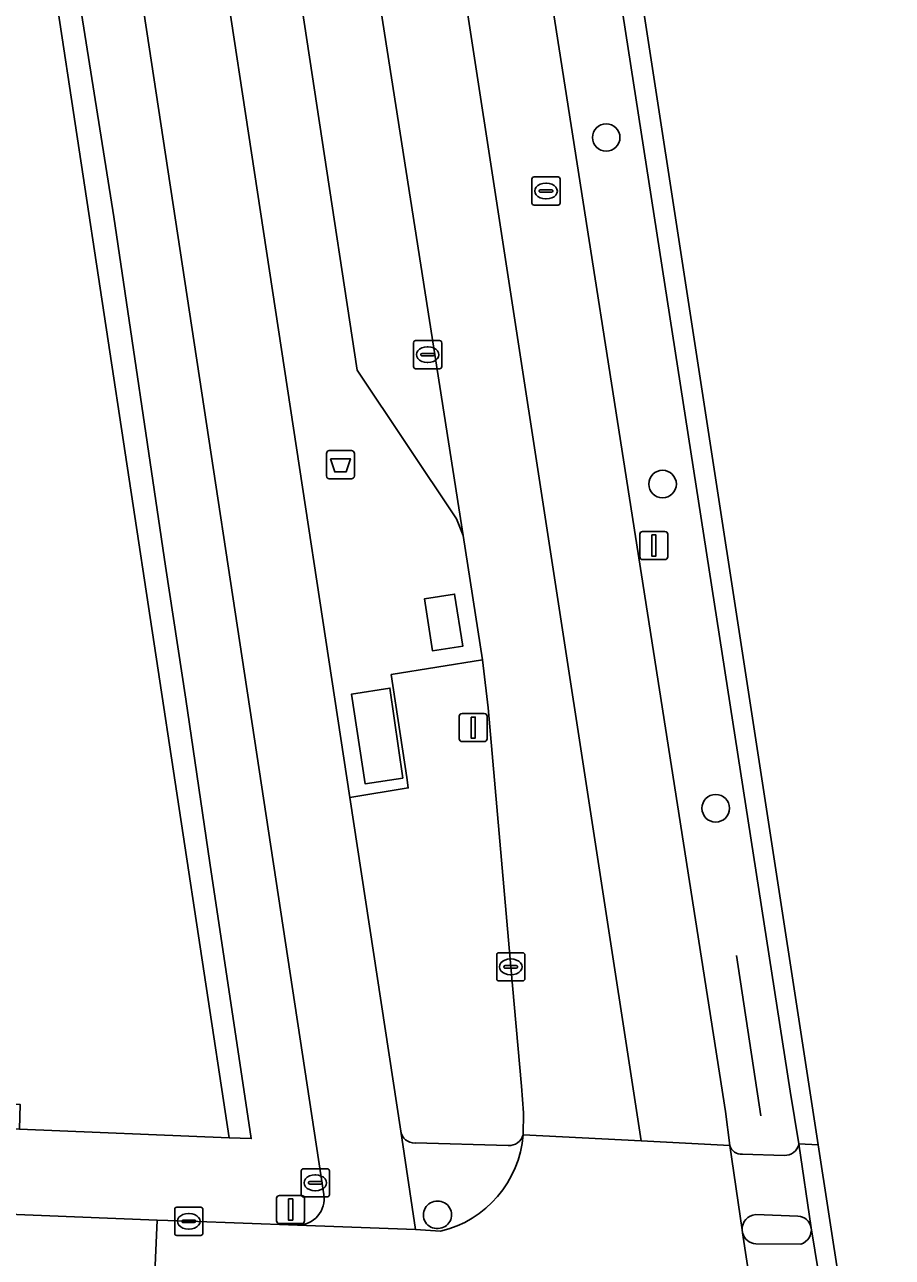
# Model space of a CAD drawing. Extents: x 160077 to 160948, y 386481 to 387498.
# Drawn here: x 160901.51 to 160932.32, y 386602.98 to 386646.76 of the extents above; entities that cross this region are included whole.
import ezdxf

# ---------------------------------------------------------------- set-up
doc = ezdxf.new("R2010")
doc.units = 0
for name, color, linetype in [('IMGEO_Afvalbak', 7, 'Continuous'), ('IMGEO_Berm_groen', 7, 'Continuous'), ('IMGEO_Boom', 7, 'Continuous'), ('IMGEO_Brandkraan', 7, 'Continuous'), ('IMGEO_Fietspad_gesloten', 7, 'Continuous'), ('IMGEO_Fietspad_open', 7, 'Continuous'), ('IMGEO_Groenvoorziening', 7, 'Continuous'), ('IMGEO_Haag', 7, 'Continuous'), ('IMGEO_Hek', 7, 'Continuous'), ('IMGEO_Kolk', 7, 'Continuous'), ('IMGEO_Lichtmast', 7, 'Continuous'), ('IMGEO_Rijbaan_lokaal_gesloten', 7, 'Continuous'), ('IMGEO_Rijbaan_lokaal_open', 7, 'Continuous'), ('IMGEO_Rioolput', 7, 'Continuous'), ('IMGEO_Verkeersbordpaal', 7, 'Continuous'), ('IMGEO_Verkeerseiland_open', 7, 'Continuous'), ('IMGEO_Voetpad_gesloten', 7, 'Continuous'), ('IMGEO_Voetpad_open', 7, 'Continuous')]:
    doc.layers.add(name, color=color, linetype=linetype)

msp = doc.modelspace()

# ---------------------------------------------------------------- linework, layer by layer
at = {"layer": 'IMGEO_Afvalbak'}
for p, q in [((160912.227, 386630.729), (160912.227, 386631.529)), ((160912.227, 386631.529), (160912.227, 386630.729)), ((160912.327, 386631.629), (160913.117, 386631.629)), ((160913.117, 386631.629), (160912.327, 386631.629)), ((160913.217, 386631.529), (160913.217, 386630.729)), ((160913.217, 386630.729), (160913.217, 386631.529)), ((160913.117, 386630.629), (160912.327, 386630.629)), ((160912.327, 386630.629), (160913.117, 386630.629))]:
    msp.add_line(p, q, dxfattribs=at)
msp.add_lwpolyline([(160912.37, 386631.343), (160913.074, 386631.343), (160912.925, 386630.873), (160912.519, 386630.873), (160912.37, 386631.343)], dxfattribs=at)
for centre, start, end in [((160912.327, 386631.529), 90, 180), ((160912.327, 386631.529), 90, 180), ((160913.117, 386631.529), 0, 90), ((160913.117, 386631.529), 360, 90), ((160912.327, 386630.729), 180, 270), ((160912.327, 386630.729), 180, 270), ((160913.117, 386630.729), 270, 0), ((160913.117, 386630.729), 270, 0)]:
    msp.add_arc(centre, 0.1, start, end, dxfattribs=at)
at = {"layer": 'IMGEO_Berm_groen'}
for points in [[(160919.87, 386665.664), (160913.686, 386705.403), (160912.703, 386711.723), (160910.272, 386711.332), (160911.241, 386705.121), (160917.504, 386664.971), (160926.397, 386608.154), (160926.545, 386606.95)], [(160928.998, 386607.004), (160928.692, 386608.878), (160919.87, 386665.664)], [(160917.972, 386622.499), (160917.795, 386623.999), (160917.763, 386624.203), (160914.524, 386623.674), (160915.074, 386620.023), (160915.131, 386619.648), (160913.058, 386619.308), (160914.862, 386607.455)], [(160919.209, 386607.333), (160919.217, 386608.112), (160919.147, 386609.053), (160918.77, 386613.294), (160917.972, 386622.499)], [(160915.37, 386607.038), (160918.678, 386606.946)], [(160926.994, 386606.641), (160928.474, 386606.594)]]:
    msp.add_lwpolyline(points, dxfattribs=at)
for centre, radius, start, end in [((160915.355, 386607.537), 0.5, 189.4838, 271.7534), ((160918.707, 386607.464), 0.519, 266.7861, 345.384), ((160926.961, 386607.073), 0.433, 196.509, 274.4198), ((160928.488, 386607.116), 0.522, 268.4826, 347.5997)]:
    msp.add_arc(centre, radius, start, end, dxfattribs=at)
at = {"layer": 'IMGEO_Boom'}
for centre in [(160922.158, 386642.75), (160924.159, 386630.442), (160926.045, 386618.926)]:
    msp.add_circle(centre, 0.489, dxfattribs=at)
at = {"layer": 'IMGEO_Brandkraan'}
for p, q in [((160911.331, 386605.198), (160911.331, 386606.05)), ((160911.406, 386606.124), (160912.258, 386606.124)), ((160911.819, 386605.904), (160911.844, 386605.904)), ((160912.332, 386606.05), (160912.332, 386605.198)), ((160911.59, 386605.618), (160911.59, 386605.63)), ((160912.028, 386605.581), (160911.63, 386605.581)), ((160911.633, 386605.667), (160912.031, 386605.667)), ((160912.074, 386605.63), (160912.074, 386605.618)), ((160912.258, 386605.124), (160911.406, 386605.124)), ((160911.842, 386605.344), (160911.817, 386605.344))]:
    msp.add_line(p, q, dxfattribs=at)
for points in [[(160911.331, 386605.198), (160911.331, 386606.05)], [(160911.406, 386606.124), (160912.258, 386606.124)], [(160912.332, 386606.05), (160912.332, 386605.198)], [(160912.258, 386605.124), (160911.406, 386605.124)]]:
    msp.add_lwpolyline(points, dxfattribs=at)
for centre, radius, start, end in [((160911.408, 386606.048), 0.0765, 91.552, 178.448), ((160911.408, 386606.048), 0.0765, 91.552, 178.448), ((160912.256, 386606.048), 0.0765, 1.552, 88.448), ((160912.256, 386606.048), 0.0765, 1.552, 88.448), ((160911.63, 386605.627), 0.0403, 85.8775, 175.7526), ((160911.627, 386605.617), 0.0366, 178.938, 274.7102), ((160912.031, 386605.624), 0.043, 264.8664, 352.4533), ((160912.035, 386605.629), 0.0386, 1.7309, 96.639), ((160911.408, 386605.2), 0.0765, 181.552, 268.448), ((160911.408, 386605.2), 0.0765, 181.552, 268.448), ((160912.256, 386605.2), 0.0765, 271.552, 358.448), ((160912.256, 386605.2), 0.0765, 271.552, 358.448)]:
    msp.add_arc(centre, radius, start, end, dxfattribs=at)
for centre, major_axis, ratio, start_param, end_param in [((160911.818, 386605.624), (-0.387, 0.002), 0.722429, 4.712389, 7.853982), ((160911.843, 386605.624), (-0.39, 0.002), 0.717154, 1.570796, 4.712389)]:
    msp.add_ellipse(centre, major_axis=major_axis, ratio=ratio, start_param=start_param, end_param=end_param, dxfattribs=at)
at = {"layer": 'IMGEO_Fietspad_gesloten'}
for points in [[(160911.196, 386604.117), (160915.382, 386603.966), (160914.862, 386607.455), (160913.058, 386619.308), (160907.782, 386653.935)], [(160904.9, 386652.737), (160912.132, 386605.21)]]:
    msp.add_lwpolyline(points, dxfattribs=at)
msp.add_arc((160911.2, 386605.061), 0.944, 269.7765, 9.0727, dxfattribs=at)
at = {"layer": 'IMGEO_Fietspad_open'}
for points in [[(160927, 386603.842), (160927.431, 386600.982)], [(160929.911, 386601.003), (160929.816, 386601.715), (160929.44, 386604.03)], [(160929.073, 386603.442), (160927.471, 386603.452)]]:
    msp.add_lwpolyline(points, dxfattribs=at)
for centre, radius, start, end in [((160927.507, 386603.975), 0.524, 194.6958, 266.0529), ((160928.886, 386603.967), 0.557, 289.5847, 6.4747)]:
    msp.add_arc(centre, radius, start, end, dxfattribs=at)
at = {"layer": 'IMGEO_Groenvoorziening'}
for points in [[(160896.449, 386696.733), (160888.959, 386695.352), (160885.28, 386608.177), (160891.657, 386607.918), (160891.698, 386608.749), (160896.742, 386608.572), (160901.347, 386608.411), (160901.328, 386607.526), (160908.775, 386607.224), (160901.675, 386654.025)], [(160901.675, 386654.025), (160908.775, 386607.224), (160909.556, 386607.193), (160908.087, 386616.994), (160907.234, 386622.802), (160906.511, 386627.528), (160904.677, 386639.938), (160902.578, 386653.126)]]:
    msp.add_lwpolyline(points, dxfattribs=at)
at = {"layer": 'IMGEO_Haag'}
msp.add_lwpolyline([(160901.675, 386654.025), (160908.775, 386607.224), (160909.556, 386607.193), (160908.087, 386616.994), (160907.234, 386622.802), (160906.511, 386627.528), (160904.677, 386639.938), (160902.578, 386653.126)], dxfattribs=at)
at = {"layer": 'IMGEO_Hek'}
msp.add_lwpolyline([(160927.647, 386607.998), (160926.788, 386613.695)], dxfattribs=at)
at = {"layer": 'IMGEO_Kolk'}
for p, q in [((160915.318, 386634.611), (160915.318, 386635.463)), ((160915.393, 386635.537), (160916.245, 386635.537)), ((160915.806, 386635.317), (160915.831, 386635.317)), ((160916.319, 386635.463), (160916.319, 386634.611)), ((160915.577, 386635.031), (160915.577, 386635.043)), ((160916.015, 386634.994), (160915.617, 386634.994)), ((160915.62, 386635.08), (160916.018, 386635.08)), ((160915.829, 386634.757), (160915.804, 386634.757)), ((160916.061, 386635.043), (160916.061, 386635.031)), ((160916.245, 386634.537), (160915.393, 386634.537)), ((160918.269, 386612.868), (160918.269, 386613.72)), ((160918.344, 386613.794), (160919.196, 386613.794)), ((160919.27, 386613.72), (160919.27, 386612.868)), ((160918.528, 386613.288), (160918.528, 386613.3)), ((160918.571, 386613.337), (160918.969, 386613.337)), ((160918.757, 386613.574), (160918.782, 386613.574)), ((160919.012, 386613.3), (160919.012, 386613.288)), ((160918.966, 386613.251), (160918.568, 386613.251)), ((160918.78, 386613.014), (160918.755, 386613.014)), ((160919.196, 386612.794), (160918.344, 386612.794)), ((160906.837, 386603.831), (160906.837, 386604.683)), ((160906.912, 386604.757), (160907.764, 386604.757)), ((160907.325, 386604.537), (160907.35, 386604.537)), ((160907.838, 386604.683), (160907.838, 386603.831)), ((160907.096, 386604.251), (160907.096, 386604.263)), ((160907.534, 386604.214), (160907.136, 386604.214)), ((160907.139, 386604.3), (160907.537, 386604.3)), ((160907.58, 386604.263), (160907.58, 386604.251)), ((160907.764, 386603.757), (160906.912, 386603.757)), ((160907.348, 386603.977), (160907.323, 386603.977))]:
    msp.add_line(p, q, dxfattribs=at)
for points in [[(160915.318, 386634.611), (160915.318, 386635.463)], [(160915.393, 386635.537), (160916.245, 386635.537)], [(160916.319, 386635.463), (160916.319, 386634.611)], [(160916.245, 386634.537), (160915.393, 386634.537)], [(160918.269, 386612.868), (160918.269, 386613.72)], [(160918.344, 386613.794), (160919.196, 386613.794)], [(160919.27, 386613.72), (160919.27, 386612.868)], [(160919.196, 386612.794), (160918.344, 386612.794)], [(160906.837, 386603.831), (160906.837, 386604.683)], [(160906.912, 386604.757), (160907.764, 386604.757)], [(160907.838, 386604.683), (160907.838, 386603.831)], [(160907.764, 386603.757), (160906.912, 386603.757)]]:
    msp.add_lwpolyline(points, dxfattribs=at)
for centre, radius, start, end in [((160915.395, 386635.461), 0.0765, 91.552, 178.448), ((160915.395, 386635.461), 0.0765, 91.552, 178.448), ((160916.243, 386635.461), 0.0765, 1.552, 88.448), ((160916.243, 386635.461), 0.0765, 1.552, 88.448), ((160915.617, 386635.04), 0.0403, 85.8775, 175.7526), ((160915.614, 386635.03), 0.0366, 178.938, 274.7102), ((160916.018, 386635.037), 0.043, 264.8664, 352.4533), ((160916.022, 386635.042), 0.0386, 1.7309, 96.639), ((160915.395, 386634.613), 0.0765, 181.552, 268.448), ((160915.395, 386634.613), 0.0765, 181.552, 268.448), ((160916.243, 386634.613), 0.0765, 271.552, 358.448), ((160916.243, 386634.613), 0.0765, 271.552, 358.448), ((160918.346, 386613.718), 0.0765, 91.552, 178.448), ((160918.346, 386613.718), 0.0765, 91.552, 178.448), ((160919.194, 386613.718), 0.0765, 1.552, 88.448), ((160919.194, 386613.718), 0.0765, 1.552, 88.448), ((160918.568, 386613.297), 0.0403, 85.8775, 175.7526), ((160918.565, 386613.287), 0.0366, 178.938, 274.7102), ((160918.969, 386613.294), 0.043, 264.8664, 352.4533), ((160918.973, 386613.299), 0.0386, 1.7309, 96.639), ((160918.346, 386612.87), 0.0765, 181.552, 268.448), ((160918.346, 386612.87), 0.0765, 181.552, 268.448), ((160919.194, 386612.87), 0.0765, 271.552, 358.448), ((160919.194, 386612.87), 0.0765, 271.552, 358.448), ((160906.914, 386604.681), 0.0765, 91.552, 178.448), ((160906.914, 386604.681), 0.0765, 91.552, 178.448), ((160907.762, 386604.681), 0.0765, 1.552, 88.448), ((160907.762, 386604.681), 0.0765, 1.552, 88.448), ((160907.136, 386604.26), 0.0403, 85.8775, 175.7526), ((160907.133, 386604.25), 0.0366, 178.938, 274.7102), ((160907.537, 386604.257), 0.043, 264.8664, 352.4533), ((160907.541, 386604.262), 0.0386, 1.7309, 96.639), ((160906.914, 386603.833), 0.0765, 181.552, 268.448), ((160906.914, 386603.833), 0.0765, 181.552, 268.448), ((160907.762, 386603.833), 0.0765, 271.552, 358.448), ((160907.762, 386603.833), 0.0765, 271.552, 358.448)]:
    msp.add_arc(centre, radius, start, end, dxfattribs=at)
for centre, major_axis, ratio, start_param, end_param in [((160915.805, 386635.037), (-0.387, 0.002), 0.722429, 4.712389, 7.853982), ((160915.83, 386635.037), (-0.39, 0.002), 0.717154, 1.570796, 4.712389), ((160918.756, 386613.294), (-0.387, 0.002), 0.722429, 4.712389, 7.853982), ((160918.781, 386613.294), (-0.39, 0.002), 0.717154, 1.570796, 4.712389), ((160907.324, 386604.257), (-0.387, 0.002), 0.722429, 4.712389, 7.853982), ((160907.349, 386604.257), (-0.39, 0.002), 0.717154, 1.570796, 4.712389)]:
    msp.add_ellipse(centre, major_axis=major_axis, ratio=ratio, start_param=start_param, end_param=end_param, dxfattribs=at)
at = {"layer": 'IMGEO_Lichtmast'}
for p, q in [((160916.94, 386621.392), (160916.94, 386622.192)), ((160916.94, 386622.192), (160916.94, 386621.392)), ((160917.04, 386622.292), (160917.83, 386622.292)), ((160917.83, 386622.292), (160917.04, 386622.292)), ((160917.93, 386622.192), (160917.93, 386621.392)), ((160917.93, 386621.392), (160917.93, 386622.192)), ((160917.83, 386621.292), (160917.04, 386621.292)), ((160917.04, 386621.292), (160917.83, 386621.292)), ((160910.458, 386604.274), (160910.458, 386605.074)), ((160910.458, 386605.074), (160910.458, 386604.274)), ((160910.558, 386605.174), (160911.348, 386605.174)), ((160911.348, 386605.174), (160910.558, 386605.174)), ((160911.448, 386605.074), (160911.448, 386604.274)), ((160911.448, 386604.274), (160911.448, 386605.074)), ((160911.348, 386604.174), (160910.558, 386604.174)), ((160910.558, 386604.174), (160911.348, 386604.174))]:
    msp.add_line(p, q, dxfattribs=at)
for points in [[(160917.36, 386622.167), (160917.51, 386622.167), (160917.51, 386621.417), (160917.36, 386621.417), (160917.36, 386622.167)], [(160910.878, 386605.049), (160911.028, 386605.049), (160911.028, 386604.299), (160910.878, 386604.299), (160910.878, 386605.049)]]:
    msp.add_lwpolyline(points, dxfattribs=at)
for centre, start, end in [((160917.04, 386622.192), 90, 180), ((160917.04, 386622.192), 90, 180), ((160917.83, 386622.192), 0, 90), ((160917.83, 386622.192), 360, 90), ((160917.04, 386621.392), 180, 270), ((160917.04, 386621.392), 180, 270), ((160917.83, 386621.392), 270, 0), ((160917.83, 386621.392), 270, 0), ((160910.558, 386605.074), 90, 180), ((160910.558, 386605.074), 90, 180), ((160911.348, 386605.074), 0, 90), ((160911.348, 386605.074), 360, 90), ((160910.558, 386604.274), 180, 270), ((160910.558, 386604.274), 180, 270), ((160911.348, 386604.274), 270, 0), ((160911.348, 386604.274), 270, 0)]:
    msp.add_arc(centre, 0.1, start, end, dxfattribs=at)
at = {"layer": 'IMGEO_Rijbaan_lokaal_gesloten'}
for points in [[(160929.683, 386606.968), (160914.518, 386705.52), (160913.686, 386705.403), (160919.87, 386665.664), (160928.692, 386608.878), (160928.998, 386607.004)], [(160911.241, 386705.121), (160908.255, 386704.721), (160915.415, 386659.038), (160923.401, 386607.114), (160926.545, 386606.95), (160926.397, 386608.154), (160917.504, 386664.971)], [(160908.255, 386704.721), (160905.269, 386704.322), (160906.216, 386698.255), (160908.823, 386681.535), (160909.078, 386680.121), (160913.334, 386652.515), (160917.077, 386628.612), (160917.763, 386624.203), (160917.795, 386623.999), (160917.972, 386622.499), (160918.77, 386613.294), (160919.147, 386609.053), (160919.217, 386608.112), (160919.209, 386607.333), (160923.401, 386607.114), (160915.415, 386659.038)], [(160917.077, 386628.612), (160913.334, 386652.515), (160910.636, 386652.071), (160913.315, 386634.483), (160916.847, 386629.204)], [(160932.317, 386589.851), (160929.683, 386606.968), (160928.998, 386607.004), (160929.44, 386604.03), (160929.816, 386601.715), (160929.911, 386601.003), (160930.242, 386598.921), (160930.681, 386595.983), (160931.021, 386593.757), (160931.627, 386589.902)]]:
    msp.add_lwpolyline(points, close=True, dxfattribs=at)
for points in [[(160927.431, 386600.982), (160927, 386603.842), (160926.983, 386603.956), (160926.545, 386606.95), (160923.401, 386607.114), (160919.209, 386607.333)], [(160916.276, 386603.905), (160915.382, 386603.966), (160911.196, 386604.117), (160907.338, 386604.257), (160906.211, 386604.302), (160905.909, 386597.353), (160907.189, 386597.304), (160911.656, 386597.119), (160916.947, 386596.921), (160917.531, 386596.869)]]:
    msp.add_lwpolyline(points, dxfattribs=at)
msp.add_arc((160915.406, 386607.618), 3.814, 283.185, 355.7144, dxfattribs=at)
at = {"layer": 'IMGEO_Rijbaan_lokaal_open'}
msp.add_lwpolyline([(160905.909, 386597.353), (160906.211, 386604.302), (160896.526, 386604.689), (160885.804, 386605.118), (160884.603, 386605.153), (160880.651, 386605.369), (160869.754, 386605.965), (160863.072, 386606.202), (160860.663, 386606.322), (160853.491, 386606.618), (160850.734, 386606.742), (160845.36, 386606.927), (160841.564, 386607.099), (160835.438, 386607.363), (160831.595, 386607.514), (160828.97, 386607.637), (160823.83, 386607.839), (160822.892, 386607.876), (160822.959, 386607.692), (160804.88, 386610.547)], dxfattribs=at)
at = {"layer": 'IMGEO_Rioolput'}
for p, q in [((160919.596, 386641.348), (160920.448, 386641.348)), ((160919.521, 386640.422), (160919.521, 386641.274)), ((160919.78, 386640.842), (160919.78, 386640.854)), ((160919.823, 386640.891), (160920.221, 386640.891)), ((160920.009, 386641.128), (160920.034, 386641.128)), ((160920.264, 386640.854), (160920.264, 386640.842)), ((160920.522, 386641.274), (160920.522, 386640.422)), ((160920.218, 386640.805), (160919.82, 386640.805)), ((160920.032, 386640.568), (160920.007, 386640.568)), ((160920.448, 386640.348), (160919.596, 386640.348))]:
    msp.add_line(p, q, dxfattribs=at)
for points in [[(160919.596, 386641.348), (160920.448, 386641.348)], [(160919.521, 386640.422), (160919.521, 386641.274)], [(160920.522, 386641.274), (160920.522, 386640.422)], [(160920.448, 386640.348), (160919.596, 386640.348)]]:
    msp.add_lwpolyline(points, dxfattribs=at)
for centre, radius, start, end in [((160919.598, 386641.272), 0.0765, 91.552, 178.448), ((160919.598, 386641.272), 0.0765, 91.552, 178.448), ((160920.446, 386641.272), 0.0765, 1.552, 88.448), ((160920.446, 386641.272), 0.0765, 1.552, 88.448), ((160919.82, 386640.851), 0.0403, 85.8775, 175.7526), ((160920.225, 386640.853), 0.0386, 1.7309, 96.639), ((160919.598, 386640.424), 0.0765, 181.552, 268.448), ((160919.598, 386640.424), 0.0765, 181.552, 268.448), ((160919.817, 386640.841), 0.0366, 178.938, 274.7102), ((160920.221, 386640.848), 0.043, 264.8664, 352.4533), ((160920.446, 386640.424), 0.0765, 271.552, 358.448), ((160920.446, 386640.424), 0.0765, 271.552, 358.448)]:
    msp.add_arc(centre, radius, start, end, dxfattribs=at)
for centre, major_axis, ratio, start_param, end_param in [((160920.008, 386640.848), (-0.387, 0.002), 0.722429, 4.712389, 7.853982), ((160920.033, 386640.848), (-0.39, 0.002), 0.717154, 1.570796, 4.712389)]:
    msp.add_ellipse(centre, major_axis=major_axis, ratio=ratio, start_param=start_param, end_param=end_param, dxfattribs=at)
at = {"layer": 'IMGEO_Verkeersbordpaal'}
for p, q in [((160923.352, 386627.858), (160923.352, 386628.658)), ((160923.352, 386628.658), (160923.352, 386627.858)), ((160923.452, 386628.758), (160924.242, 386628.758)), ((160924.242, 386628.758), (160923.452, 386628.758)), ((160924.342, 386628.658), (160924.342, 386627.858)), ((160924.342, 386627.858), (160924.342, 386628.658)), ((160924.242, 386627.758), (160923.452, 386627.758)), ((160923.452, 386627.758), (160924.242, 386627.758))]:
    msp.add_line(p, q, dxfattribs=at)
msp.add_lwpolyline([(160923.772, 386628.633), (160923.922, 386628.633), (160923.922, 386627.883), (160923.772, 386627.883), (160923.772, 386628.633)], dxfattribs=at)
for centre, start, end in [((160923.452, 386628.658), 90, 180), ((160923.452, 386628.658), 90, 180), ((160924.242, 386628.658), 0, 90), ((160924.242, 386628.658), 360, 90), ((160923.452, 386627.858), 180, 270), ((160923.452, 386627.858), 180, 270), ((160924.242, 386627.858), 270, 0), ((160924.242, 386627.858), 270, 0)]:
    msp.add_arc(centre, 0.1, start, end, dxfattribs=at)
at = {"layer": 'IMGEO_Verkeerseiland_open'}
for points in [[(160928.966, 386604.437), (160927.469, 386604.497)], [(160926.983, 386603.956), (160927, 386603.842)], [(160927.471, 386603.452), (160929.073, 386603.442)]]:
    msp.add_lwpolyline(points, dxfattribs=at)
for centre, radius, start, end in [((160916.153, 386604.486), 0.486, 87.6928, 274.672), ((160916.184, 386604.487), 0.485, 271.1168, 91.248), ((160927.508, 386603.973), 0.525, 94.2467, 181.8843), ((160928.942, 386603.93), 0.508, 11.3904, 87.3076), ((160927.507, 386603.975), 0.524, 194.6958, 266.0529), ((160928.886, 386603.967), 0.557, 289.5847, 6.4747)]:
    msp.add_arc(centre, radius, start, end, dxfattribs=at)
at = {"layer": 'IMGEO_Voetpad_gesloten'}
msp.add_lwpolyline([(160916.775, 386626.532), (160915.702, 386626.361), (160915.996, 386624.514), (160917.069, 386624.684)], close=True, dxfattribs=at)
at = {"layer": 'IMGEO_Voetpad_open'}
for points in [[(160907.782, 386653.935), (160913.058, 386619.308), (160915.131, 386619.648), (160915.074, 386620.023), (160914.524, 386623.674), (160917.763, 386624.203), (160917.077, 386628.612), (160916.847, 386629.204), (160913.315, 386634.483), (160910.636, 386652.071)], [(160902.578, 386653.126), (160904.677, 386639.938), (160906.511, 386627.528), (160907.234, 386622.802), (160908.087, 386616.994), (160909.556, 386607.193), (160908.775, 386607.224), (160901.328, 386607.526), (160896.694, 386607.714), (160891.657, 386607.918), (160885.28, 386608.177), (160885.049, 386608.186), (160883.558, 386608.26), (160880.758, 386608.4), (160869.869, 386608.943)], [(160912.132, 386605.21), (160904.9, 386652.737)], [(160914.862, 386607.455), (160915.382, 386603.966), (160916.276, 386603.905)], [(160918.678, 386606.946), (160915.37, 386607.038)], [(160926.545, 386606.95), (160926.983, 386603.956)], [(160929.44, 386604.03), (160928.998, 386607.004)], [(160928.474, 386606.594), (160926.994, 386606.641)], [(160869.754, 386605.965), (160880.651, 386605.369), (160884.603, 386605.153), (160885.804, 386605.118), (160896.526, 386604.689), (160906.211, 386604.302), (160907.338, 386604.257), (160911.196, 386604.117)], [(160927.469, 386604.497), (160928.966, 386604.437)]]:
    msp.add_lwpolyline(points, dxfattribs=at)
for points in [[(160917.069, 386624.684), (160915.996, 386624.514), (160915.702, 386626.361), (160916.775, 386626.532)], [(160913.112, 386622.976), (160913.6, 386619.797), (160914.933, 386620.001), (160914.481, 386623.193)], [(160914.481, 386623.193), (160914.933, 386620.001), (160913.6, 386619.797), (160913.112, 386622.976)]]:
    msp.add_lwpolyline(points, close=True, dxfattribs=at)
for centre, radius, start, end in [((160915.355, 386607.537), 0.5, 189.4838, 271.7534), ((160915.406, 386607.618), 3.814, 283.185, 355.7144), ((160918.707, 386607.464), 0.519, 266.7861, 345.384), ((160926.961, 386607.073), 0.433, 196.509, 274.4198), ((160928.488, 386607.116), 0.522, 268.4826, 347.5997), ((160911.2, 386605.061), 0.944, 269.7765, 9.0727), ((160916.153, 386604.486), 0.486, 87.6928, 274.672), ((160916.184, 386604.487), 0.485, 271.1168, 91.248), ((160927.508, 386603.973), 0.525, 94.2467, 181.8843), ((160928.942, 386603.93), 0.508, 11.3904, 87.3076)]:
    msp.add_arc(centre, radius, start, end, dxfattribs=at)

doc.saveas('drawing.dxf')
